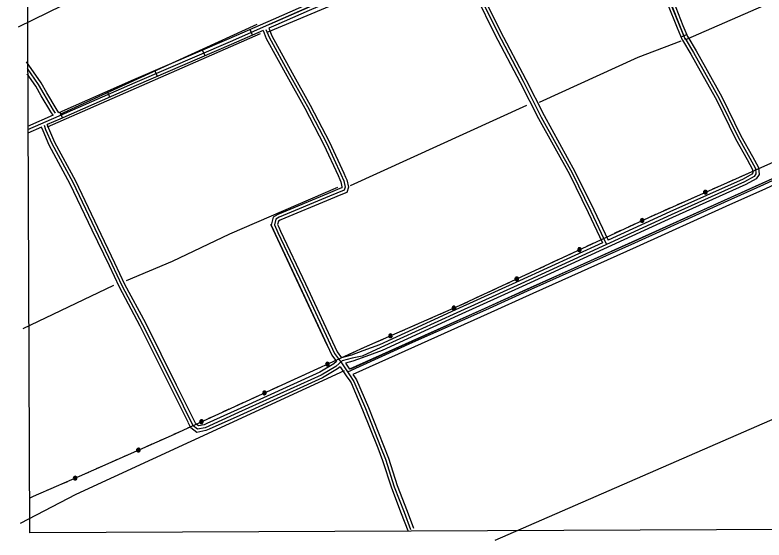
# Model space of a CAD drawing. Extents: x 3419139 to 3457078, y 540382 to 565875.
# Drawn here: x 3423201 to 3426815, y 545738 to 548273 of the extents above; entities that cross this region are included whole.
import ezdxf

# ---------------------------------------------------------------- set-up
doc = ezdxf.new("R2010")
doc.units = 0
for name, color, linetype in [('V-GRID-FRAM', 7, 'Continuous'), ('V-ROAD-CNTR', 7, 'Continuous'), ('V-TOPO-SHOR', 7, 'Continuous'), ('V-UTIL-LINE', 7, 'Continuous')]:
    doc.layers.add(name, color=color, linetype=linetype)

msp = doc.modelspace()

# ---------------------------------------------------------------- linework, layer by layer
at = {"layer": 'V-GRID-FRAM'}
msp.add_lwpolyline([(3423200.9, 563955.1), (3454837.9, 564093.1), (3454925.2, 545910.2), (3423272.3, 545772.1), (3423200.9, 563955.1)], dxfattribs=at)
at = {"layer": 'V-ROAD-CNTR'}
for p, q in [((3424347.3, 548175.3), (3424335.3, 548202.8)), ((3426442.4, 548178.2), (3426414.7, 548166.6)), ((3424117.9, 548075.7), (3424106.1, 548103.3)), ((3423888.4, 547976.8), (3423876.5, 548004.3)), ((3423659.3, 547876.9), (3423647.2, 547904.3)), ((3423430.5, 547776.2), (3423418.4, 547803.6))]:
    msp.add_line(p, q, dxfattribs=at)
for points in [[(3425984.1, 549578.6), (3425984.6, 549531.2), (3425996.5, 549488.5), (3426024.1, 549419), (3426072.8, 549317.3), (3426119.4, 549233.1), (3426171.4, 549144.9), (3426202.3, 549080.4), (3426249.5, 548976.9), (3426332.5, 548807.4), (3426389.2, 548703.7), (3426401.7, 548658.9), (3426401.3, 548633.2), (3426388.6, 548618.2), (3426352.5, 548598.9), (3426322.9, 548589.9), (3426305.3, 548580.4), (3426288.3, 548560.5), (3426290.4, 548526.4), (3426313.3, 548466), (3426363.7, 548333.1), (3426410.1, 548216.5), (3426433.8, 548160), (3426434.3, 548159.1)], [(3425999.1, 549576.6), (3425999.6, 549533.3), (3426010.7, 549493.3), (3426037.9, 549425), (3426086.2, 549324.1), (3426132.4, 549240.5), (3426184.6, 549152), (3426215.9, 549086.8), (3426263, 548983.3), (3426345.8, 548814.3), (3426403.2, 548709.4), (3426416.7, 548660.8), (3426416.2, 548627.6), (3426398.2, 548606.4), (3426358.3, 548585), (3426328.7, 548575.9), (3426314.9, 548568.5), (3426303.7, 548555.4), (3426305.2, 548529.6), (3426327.3, 548471.3), (3426377.7, 548338.6), (3426424, 548222.2), (3426447.3, 548166.5), (3426447.4, 548166.4)], [(3426195.4, 549052.4), (3426173.4, 549040.3), (3426032.3, 548974.2), (3425841.2, 548894.2), (3425726.8, 548848.3), (3425657, 548816), (3425610.1, 548787.6), (3425540.2, 548734.2), (3425475.3, 548690.1), (3425402.9, 548648.1), (3425339.2, 548617.9), (3425231.6, 548576.5), (3424921.1, 548441.1), (3424614.1, 548308.7), (3424452.8, 548237.9), (3424238.7, 548144.2), (3423779, 547946), (3423411.9, 547784.4), (3423262.1, 547718.5)], [(3426191.8, 549067.6), (3426166.6, 549053.6), (3426026.3, 548988), (3425835.5, 548908.1), (3425720.8, 548862.1), (3425649.9, 548829.3), (3425601.7, 548800), (3425531.4, 548746.4), (3425467.3, 548702.8), (3425395.9, 548661.4), (3425333.3, 548631.7), (3425225.9, 548590.4), (3424915.1, 548454.9), (3424608.1, 548322.5), (3424446.8, 548251.6), (3424232.7, 548157.9), (3423773, 547959.7), (3423413, 547801.3)], [(3426204.2, 549040.1), (3426235.9, 548970.5), (3426319.2, 548800.5), (3426375.2, 548698.1), (3426386.6, 548656.9), (3426386.3, 548638.8), (3426379, 548630.1), (3426346.7, 548612.8), (3426317.1, 548603.8), (3426295.7, 548592.3), (3426273, 548565.7), (3426275.5, 548523.2), (3426299.3, 548460.7), (3426349.7, 548327.7), (3426396.2, 548210.8), (3426420.3, 548153.4), (3426421.1, 548151.8)], [(3425322, 548611.2), (3425350.6, 548551.5), (3425528.8, 548189.4), (3425652.4, 547954), (3425740.5, 547780.4), (3425889.3, 547511), (3425980.1, 547325.2), (3426055.7, 547165.4)], [(3425314.4, 548592.3), (3425237.3, 548562.6), (3424927.1, 548427.4), (3424620.1, 548294.9), (3424458.8, 548224.1), (3424425.2, 548209.4)], [(3425314.4, 548592.3), (3425337.1, 548544.9), (3425515.4, 548182.6), (3425639.1, 547947.1), (3425727.3, 547773.4), (3425876, 547504.1), (3425966.6, 547318.7), (3426035.7, 547172.7)], [(3425342.6, 548602.9), (3425364.1, 548558), (3425542.2, 548196.2), (3425665.7, 547960.9), (3425753.8, 547787.4), (3425902.6, 547518), (3425993.6, 547331.7), (3426063, 547185.3)], [(3428558.6, 548270.6), (3428379.1, 548184.4), (3428018.8, 548024.4), (3427737, 547891.9), (3427479.2, 547770.5), (3427101.2, 547595.3), (3426809.2, 547461.3), (3426619, 547376), (3426186.4, 547179.5), (3425687, 546955.5), (3425467.6, 546855.9), (3425116.2, 546698.6), (3424815, 546562.1)], [(3428573.6, 548244.7), (3428391.7, 548157.2), (3428031.2, 547997.1), (3427749.8, 547864.8), (3427491.9, 547743.3), (3427113.8, 547568.1), (3426821.6, 547434), (3426631.4, 547348.7), (3426198.7, 547152.1), (3425699.3, 546928.1), (3425479.9, 546828.6), (3425128.5, 546671.3), (3424831.9, 546536.9)], [(3424397.7, 548197.4), (3424244.7, 548130.4), (3423785, 547932.2), (3423417.9, 547770.6), (3423357, 547743.9)], [(3424397.7, 548197.4), (3424413.1, 548159.1), (3424512.9, 547978.8), (3424599, 547823.3), (3424691.5, 547645.4), (3424760.1, 547497.9), (3424768.3, 547478.2)], [(3424411.7, 548202.6), (3424426.7, 548165.6), (3424526.1, 547986.1), (3424612.2, 547830.4), (3424704.9, 547652), (3424773.8, 547504), (3424787.1, 547471.9), (3424794, 547442.4), (3424789.7, 547427.6), (3424717.9, 547397.7), (3424476.4, 547296.8), (3424459.4, 547286.7), (3424452.6, 547259.4), (3424469.3, 547222.9), (3424589.6, 546968.3), (3424742.6, 546638), (3424776.2, 546593.4), (3424815.3, 546534.7), (3424836.3, 546503.7), (3424892.2, 546372.3), (3424965.1, 546188.3), (3424988.3, 546127.4), (3425031.3, 545995.2), (3425078.8, 545871.5), (3425110, 545788.9)], [(3424425.2, 548209.4), (3424440.3, 548172.1), (3424539.2, 547993.4), (3424625.4, 547837.5), (3424718.4, 547658.7), (3424787.6, 547510), (3424795.7, 547490.5)], [(3426434.3, 548159.1), (3426474.5, 548091.6), (3426520.4, 548011.6), (3426598.5, 547870.5), (3426690.7, 547682.6), (3426746.3, 547582.2), (3426773.6, 547532.2), (3426776, 547506.1), (3426766.9, 547493.2), (3426720.7, 547467.6), (3426366.6, 547308.4), (3425642.3, 546975.2), (3425333, 546834.8), (3424965.7, 546667.1), (3424875.7, 546625.9), (3424828.1, 546615.4), (3424780.4, 546603), (3424748.9, 546576), (3424678.2, 546534.4), (3424279.8, 546352.9), (3424118, 546280.2), (3424082.3, 546272.9), (3424061.1, 546288.8), (3423967.6, 546478.5), (3423818.4, 546777.2), (3423718.3, 546965.5), (3423669.7, 547068.2), (3423587.2, 547240.9), (3423481.1, 547463.6), (3423379.8, 547650.6), (3423350.2, 547719.1), (3423342.9, 547738.8)], [(3426447.2, 548166.8), (3426487.4, 548099.2), (3426533.4, 548018.9), (3426611.8, 547877.4), (3426704, 547689.5), (3426759.4, 547589.4), (3426788.3, 547536.6), (3426791.4, 547502), (3426777.3, 547481.7), (3426727.5, 547454.2), (3426372.8, 547294.8), (3425648.5, 546961.6), (3425339.2, 546821.2), (3424971.9, 546653.5), (3424875.7, 546617.1), (3424831.6, 546600.9), (3424795.5, 546591.4)], [(3426421.4, 548151.4), (3426461.5, 548084.1), (3426507.3, 548004.2), (3426585.2, 547863.5), (3426677.4, 547675.7), (3426733.2, 547574.9), (3426759, 547527.7), (3426760.6, 547510.2), (3426756.6, 547504.6), (3426714, 547481), (3426360.3, 547322.1), (3426063, 547185.3)], [(3423413, 547801.3), (3423400, 547821.3), (3423354, 547897.5), (3423327.5, 547945.4), (3423257, 548046.7)], [(3423396.6, 547799), (3423387.3, 547813.3), (3423341, 547890), (3423314.8, 547937.5), (3423261, 548014.7)], [(3423385.2, 547789), (3423374.6, 547805.4), (3423328, 547882.5), (3423302, 547929.5), (3423260.2, 547989.6)], [(3423385.2, 547789), (3423262.1, 547734.9)], [(3424065, 546314.8), (3423981, 546485.1), (3423831.8, 546784.1), (3423731.7, 546972.2), (3423683.3, 547074.7), (3423600.8, 547247.3), (3423494.4, 547470.4), (3423393.3, 547657.2), (3423364.1, 547724.6), (3423357, 547743.9)], [(3423329.5, 547731.8), (3423262.2, 547702.2)], [(3424037.4, 546302.9), (3423954.1, 546471.8), (3423805.1, 546770.3), (3423704.9, 546958.8), (3423656.2, 547061.8), (3423573.7, 547234.4), (3423467.7, 547456.8), (3423366.3, 547644.1), (3423336.2, 547713.5), (3423329.5, 547731.8)], [(3427104.6, 547587.6), (3426812.4, 547453.5), (3426622.2, 547368.3), (3426189.6, 547171.7), (3425690.2, 546947.7), (3425470.8, 546848.2), (3425119.4, 546690.9), (3424805.9, 546548.8), (3424807, 546547.5)], [(3424795.7, 547490.5), (3424801.5, 547476.5), (3424809.5, 547441.9), (3424802.2, 547416.5), (3424773.3, 547404.5)], [(3424768.3, 547478.2), (3424772.8, 547467.3), (3424778.5, 547442.8), (3424777.3, 547438.7), (3424769.1, 547435.3)], [(3424769.1, 547435.3), (3424712.2, 547411.6), (3424469.7, 547310.2), (3424469.3, 547310)], [(3424773.3, 547404.5), (3424723.7, 547383.9), (3424483.2, 547283.3), (3424481, 547282)], [(3424469.3, 547310), (3424446.4, 547296.5), (3424436.8, 547258), (3424448.1, 547233.2)], [(3424480.6, 547281.8), (3424472.5, 547277), (3424468.4, 547260.9), (3424474.1, 547248.6)], [(3424474.1, 547248.6), (3424482.9, 547229.3), (3424603.2, 546974.7), (3424755.5, 546645.7), (3424776.7, 546617.5)], [(3424448.1, 547233.2), (3424455.7, 547216.6), (3424576, 546961.9), (3424729.6, 546630.2), (3424753, 546599.3)], [(3426035.7, 547172.7), (3425636, 546988.8), (3425326.7, 546848.5), (3424959.5, 546680.8), (3424879.4, 546651.2), (3424824.6, 546630), (3424776.7, 546617.5)], [(3424753, 546599.3), (3424740.1, 546588.3), (3424671.3, 546547.7), (3424273.6, 546366.6), (3424126.4, 546300.4)], [(3424795.5, 546591.4), (3424815, 546562.1)], [(3424770.5, 546574.8), (3424757.7, 546563.8), (3424685.2, 546521.1), (3424286, 546339.3), (3424138.6, 546273)], [(3424770.5, 546574.8), (3424802.9, 546526.3), (3424813, 546511.4)], [(3424831.9, 546536.9), (3424839.1, 546526.4)], [(3424839.1, 546526.4), (3424849.5, 546510.9), (3424906.1, 546378), (3424979.1, 546193.7), (3425002.5, 546132.4), (3425045.5, 546000.2), (3425092.8, 545876.9), (3425124, 545794.2)], [(3424813, 546511.4), (3424823.1, 546496.5), (3424878.3, 546366.6), (3424951.1, 546182.9), (3424974.2, 546122.4), (3425017.2, 545990.2), (3425064.8, 545866.2), (3425096, 545783.6)], [(3424138.6, 546273), (3424122.6, 546265.9), (3424078.7, 546256.8), (3424049.3, 546278.9), (3424038.2, 546301.4)], [(3424126.4, 546300.4), (3424113.3, 546294.6), (3424085.9, 546288.9), (3424073, 546298.6), (3424065, 546314.8)]]:
    msp.add_lwpolyline(points, dxfattribs=at)
at = {"layer": 'V-TOPO-SHOR'}
for p, q in [((3424430.8, 548229.5), (3425297.2, 548609.7)), ((3424423.3, 548191.1), (3425320.4, 548571.4)), ((3423418.7, 547794.9), (3424369.4, 548229.3)), ((3423357.5, 547733.2), (3424384.9, 548183.2)), ((3425669.3, 547835.5), (3424818.3, 547447.7)), ((3424706.5, 546679), (3424435.1, 547261.6)), ((3423675.8, 546966.4), (3423238.9, 546757.1))]:
    msp.add_line(p, q, dxfattribs=at)
for points in [[(3423217.1, 548216.6), (3424627.6, 548906.4), (3425961.5, 549549.8)], [(3427501.9, 548619.3), (3426436.1, 548153.8), (3426343, 548383.8)], [(3426413.1, 548146), (3426206.1, 548068.3), (3425730.7, 547851.1)], [(3424822.2, 546564.3), (3425765.2, 546990.9), (3427482.6, 547766.6), (3427661.6, 547862.5)], [(3424756.9, 547439.7), (3424235.5, 547214.7), (3423959.6, 547082.9), (3423737.2, 546989.7)], [(3425517.2, 545737.7), (3426943.3, 546358.4), (3427832.7, 546754.1), (3428852.4, 547196.4)], [(3423227.6, 545819.8), (3423495.9, 545959.3), (3424791.5, 546556.5)]]:
    msp.add_lwpolyline(points, dxfattribs=at)
at = {"layer": 'V-UTIL-LINE'}
for points in [[(3423271.7, 545940.4), (3423290.9, 545949.3), (3423512.3, 546045.8), (3423956, 546243.1), (3424661.6, 546565.3), (3424887.3, 546669), (3425345.4, 546869.5), (3426259, 547295.8), (3426725.3, 547502.7), (3427408.7, 547808.2), (3428092.5, 548122.2), (3428546.3, 548321.2), (3428869, 548466.2), (3430890.9, 549372.8), (3432045.4, 549888.5), (3432955.3, 550306), (3434102.7, 550826.1), (3435032.4, 551249.8), (3436899.7, 552058.7)], [(3426770.8, 547523), (3426801.9, 547536.9)], [(3426703.3, 547492.9), (3426725.3, 547502.7), (3426734.3, 547506.7)], [(3426635.6, 547462.9), (3426666.7, 547476.7)], [(3426532.3, 547417.1), (3426529.9, 547418.6), (3426530, 547416.2), (3426532.4, 547414.9), (3426534.9, 547416.3), (3426533.7, 547419.5), (3426529.4, 547421.3), (3426526.6, 547418.1), (3426527.3, 547413.3), (3426531.5, 547411.4), (3426535.8, 547412.3), (3426538, 547416.6), (3426536.1, 547421.8), (3426528.7, 547425.3), (3426525.8, 547423.3), (3426523.9, 547420.3), (3426523.3, 547416.8), (3426524.1, 547413.4), (3426526.1, 547410.5), (3426529.1, 547408.7), (3426532.6, 547408.1), (3426536, 547408.8), (3426538.9, 547410.9), (3426540.7, 547413.8), (3426541.3, 547417.3), (3426540.6, 547420.7), (3426538.5, 547423.6), (3426535.6, 547425.5), (3426532.1, 547426.1), (3426528.7, 547425.3)], [(3426568, 547432.9), (3426599.1, 547446.7)], [(3426465.6, 547387.4), (3426496.7, 547401.2)], [(3426398, 547357.4), (3426429, 547371.2)], [(3426262.7, 547297.4), (3426293.8, 547311.2)], [(3426330.3, 547327.4), (3426361.4, 547341.2)], [(3426227.3, 547281), (3426224.8, 547282.4), (3426225, 547280.1), (3426227.4, 547278.8), (3426229.9, 547280.3), (3426228.7, 547283.4), (3426224.3, 547285.2), (3426221.5, 547281.9), (3426222.3, 547277.1), (3426226.6, 547275.3), (3426230.9, 547276.3), (3426233, 547280.7), (3426231, 547285.8), (3426223.5, 547289.1), (3426220.7, 547287.1), (3426218.9, 547284), (3426218.3, 547280.6), (3426219.2, 547277.2), (3426221.2, 547274.3), (3426224.3, 547272.5), (3426227.7, 547272), (3426231.1, 547272.8), (3426234, 547274.9), (3426235.8, 547277.9), (3426236.3, 547281.4), (3426235.5, 547284.8), (3426233.4, 547287.6), (3426230.4, 547289.4), (3426226.9, 547290), (3426223.5, 547289.1)], [(3426161.2, 547250.1), (3426192, 547264.5)], [(3426027, 547187.5), (3426057.9, 547201.9)], [(3426094.1, 547218.8), (3426124.9, 547233.2)], [(3425960, 547156.2), (3425990.8, 547170.6)], [(3425924.7, 547139.8), (3425922.2, 547141.2), (3425922.4, 547138.9), (3425924.8, 547137.6), (3425927.3, 547139.1), (3425926, 547142.2), (3425921.6, 547143.9), (3425918.8, 547140.7), (3425919.7, 547135.9), (3425923.9, 547134.1), (3425928.2, 547135.1), (3425930.3, 547139.4), (3425928.3, 547144.6), (3425920.8, 547147.9), (3425918, 547145.8), (3425916.2, 547142.8), (3425915.7, 547139.4), (3425916.5, 547135.9), (3425918.6, 547133.1), (3425921.6, 547131.3), (3425925, 547130.8), (3425928.5, 547131.6), (3425931.3, 547133.7), (3425933.1, 547136.7), (3425933.6, 547140.1), (3425932.8, 547143.6), (3425930.7, 547146.4), (3425927.7, 547148.2), (3425924.3, 547148.7), (3425920.8, 547147.9)], [(3425858.5, 547108.9), (3425889.3, 547123.3)], [(3425724.4, 547046.3), (3425755.2, 547060.7)], [(3425791.4, 547077.6), (3425822.2, 547092)], [(3425657.3, 547015), (3425688.1, 547029.4)], [(3425622, 546998.5), (3425619.5, 547000), (3425619.7, 546997.7), (3425622.1, 546996.3), (3425624.6, 546997.9), (3425623.3, 547001), (3425618.9, 547002.7), (3425616.2, 546999.5), (3425617, 546994.7), (3425621.2, 546992.9), (3425625.6, 546993.9), (3425627.6, 546998.2), (3425625.6, 547003.3), (3425618.2, 547006.7), (3425615.3, 547004.6), (3425613.5, 547001.6), (3425613, 546998.1), (3425613.8, 546994.7), (3425615.9, 546991.9), (3425618.9, 546990.1), (3425622.4, 546989.5), (3425625.8, 546990.4), (3425628.6, 546992.5), (3425630.4, 546995.5), (3425631, 546998.9), (3425630.1, 547002.3), (3425628.1, 547005.2), (3425625.1, 547007), (3425621.6, 547007.5), (3425618.2, 547006.7)], [(3425488.8, 546936.4), (3425519.6, 546950.8)], [(3425555.8, 546967.7), (3425586.6, 546982)], [(3425421.7, 546905.1), (3425452.5, 546919.5)], [(3425354.6, 546873.8), (3425385.4, 546888.2)], [(3425252.1, 546828.7), (3425283.3, 546842.3)], [(3425319, 546857.9), (3425316.6, 546859.5), (3425316.7, 546857.1), (3425319.1, 546855.8), (3425321.6, 546857.2), (3425320.4, 546860.4), (3425316.1, 546862.2), (3425313.2, 546859), (3425313.9, 546854.2), (3425318.1, 546852.3), (3425322.5, 546853.2), (3425324.7, 546857.5), (3425322.8, 546862.7), (3425315.4, 546866.2), (3425312.5, 546864.2), (3425310.6, 546861.2), (3425310, 546857.8), (3425310.8, 546854.3), (3425312.8, 546851.5), (3425315.7, 546849.6), (3425319.2, 546849), (3425322.6, 546849.7), (3425325.5, 546851.7), (3425327.4, 546854.7), (3425328, 546858.1), (3425327.3, 546861.6), (3425325.3, 546864.4), (3425322.3, 546866.3), (3425318.8, 546866.9), (3425315.4, 546866.2)], [(3425184.3, 546799), (3425215.5, 546812.6)], [(3425116.6, 546769.3), (3425147.7, 546783)], [(3425013, 546724), (3425010.6, 546725.5), (3425010.7, 546723.2), (3425013.1, 546721.8), (3425015.6, 546723.3), (3425014.4, 546726.5), (3425010.1, 546728.3), (3425007.3, 546725.1), (3425008, 546720.3), (3425012.1, 546718.4), (3425016.5, 546719.3), (3425018.7, 546723.6), (3425016.8, 546728.7), (3425009.4, 546732.3), (3425006.5, 546730.3), (3425004.7, 546727.3), (3425004, 546723.9), (3425004.8, 546720.4), (3425006.8, 546717.5), (3425009.8, 546715.7), (3425013.2, 546715), (3425016.6, 546715.8), (3425019.5, 546717.8), (3425021.4, 546720.8), (3425022, 546724.2), (3425021.3, 546727.6), (3425019.3, 546730.5), (3425016.3, 546732.4), (3425012.9, 546733), (3425009.4, 546732.3)], [(3425048.8, 546739.7), (3425079.9, 546753.3)], [(3424946.2, 546694.8), (3424977.3, 546708.4)], [(3424878.4, 546664.9), (3424887.3, 546669), (3424909.5, 546678.7)], [(3424811.2, 546634.1), (3424842.1, 546648.2)], [(3424708.5, 546586.9), (3424706, 546588.4), (3424706.2, 546586), (3424708.6, 546584.7), (3424711.1, 546586.2), (3424709.8, 546589.4), (3424705.5, 546591.1), (3424702.7, 546587.9), (3424703.5, 546583.1), (3424707.7, 546581.3), (3424712.1, 546582.2), (3424714.2, 546586.5), (3424712.2, 546591.7), (3424704.7, 546595.1), (3424701.9, 546593), (3424700.1, 546590), (3424699.5, 546586.6), (3424700.3, 546583.1), (3424702.4, 546580.3), (3424705.4, 546578.5), (3424708.8, 546577.9), (3424712.3, 546578.7), (3424715.1, 546580.8), (3424716.9, 546583.8), (3424717.5, 546587.2), (3424716.7, 546590.7), (3424714.6, 546593.5), (3424711.6, 546595.3), (3424708.2, 546595.9), (3424704.7, 546595.1)], [(3424743.9, 546603.2), (3424774.8, 546617.4)], [(3424642.1, 546556.5), (3424661.6, 546565.3), (3424673.1, 546570.6)], [(3424574.8, 546525.7), (3424605.8, 546539.9)], [(3424440.2, 546464.3), (3424471.1, 546478.4)], [(3424507.5, 546495), (3424538.4, 546509.1)], [(3424404.7, 546448.1), (3424402.3, 546449.5), (3424402.4, 546447.2), (3424404.8, 546445.9), (3424407.3, 546447.4), (3424406.1, 546450.5), (3424401.7, 546452.3), (3424398.9, 546449), (3424399.7, 546444.2), (3424403.9, 546442.4), (3424408.3, 546443.4), (3424410.4, 546447.7), (3424408.4, 546452.8), (3424401, 546456.2), (3424398.1, 546454.2), (3424396.3, 546451.2), (3424395.7, 546447.7), (3424396.5, 546444.3), (3424398.6, 546441.5), (3424401.6, 546439.6), (3424405.1, 546439.1), (3424408.5, 546439.9), (3424411.3, 546441.9), (3424413.2, 546444.9), (3424413.7, 546448.4), (3424412.9, 546451.8), (3424410.9, 546454.6), (3424407.9, 546456.5), (3424404.4, 546457), (3424401, 546456.2)], [(3424338.3, 546417.7), (3424369.3, 546431.9)], [(3424203.7, 546356.2), (3424234.6, 546370.4)], [(3424271, 546387), (3424301.9, 546401.1)], [(3424136.4, 546325.5), (3424167.3, 546339.6)], [(3424100.9, 546309.3), (3424098.4, 546310.8), (3424098.6, 546308.5), (3424101, 546307.1), (3424103.5, 546308.6), (3424102.3, 546311.8), (3424097.9, 546313.5), (3424095.1, 546310.3), (3424095.9, 546305.5), (3424100.1, 546303.7), (3424104.5, 546304.6), (3424106.6, 546308.9), (3424104.6, 546314.1), (3424097.2, 546317.5), (3424094.3, 546315.4), (3424092.5, 546312.5), (3424091.9, 546309), (3424092.7, 546305.6), (3424094.8, 546302.7), (3424097.8, 546300.9), (3424101.2, 546300.3), (3424104.7, 546301.1), (3424107.5, 546303.2), (3424109.3, 546306.2), (3424109.9, 546309.6), (3424109.1, 546313), (3424107, 546315.9), (3424104.1, 546317.7), (3424100.6, 546318.3), (3424097.2, 546317.5)], [(3423967.2, 546248.2), (3423998.1, 546262.4)], [(3424034.5, 546279), (3424065.4, 546293.1)], [(3423899.6, 546218.1), (3423930.7, 546231.9)], [(3423832, 546188), (3423863.1, 546201.8)], [(3423729.7, 546142.5), (3423760.7, 546156.3)], [(3423796.4, 546172.2), (3423793.9, 546173.6), (3423794.1, 546171.3), (3423796.5, 546170), (3423799, 546171.4), (3423797.7, 546174.6), (3423793.4, 546176.4), (3423790.6, 546173.2), (3423791.3, 546168.4), (3423795.5, 546166.5), (3423799.9, 546167.4), (3423802, 546171.7), (3423800.1, 546176.9), (3423792.7, 546180.4), (3423789.9, 546178.3), (3423788, 546175.4), (3423787.4, 546171.9), (3423788.2, 546168.5), (3423790.2, 546165.6), (3423793.2, 546163.8), (3423796.6, 546163.2), (3423800, 546163.9), (3423802.9, 546166), (3423804.8, 546168.9), (3423805.4, 546172.4), (3423804.6, 546175.8), (3423802.6, 546178.7), (3423799.6, 546180.6), (3423796.2, 546181.1), (3423792.7, 546180.4)], [(3423662.1, 546112.4), (3423693.1, 546126.2)], [(3423594.4, 546082.4), (3423625.5, 546096.2)], [(3423491.1, 546036.6), (3423488.7, 546038.1), (3423488.8, 546035.8), (3423491.2, 546034.4), (3423493.7, 546035.9), (3423492.5, 546039), (3423488.2, 546040.9), (3423485.3, 546037.7), (3423486, 546032.9), (3423490.2, 546031), (3423494.6, 546031.8), (3423496.8, 546036.1), (3423494.9, 546041.3), (3423487.5, 546044.9), (3423484.6, 546042.9), (3423482.7, 546039.9), (3423482.1, 546036.4), (3423482.9, 546033), (3423484.9, 546030.1), (3423487.8, 546028.2), (3423491.3, 546027.6), (3423494.7, 546028.4), (3423497.6, 546030.4), (3423499.5, 546033.3), (3423500.1, 546036.8), (3423499.4, 546040.2), (3423497.4, 546043.1), (3423494.4, 546045), (3423491, 546045.6), (3423487.5, 546044.9)], [(3423526.8, 546052.3), (3423557.9, 546066.1)], [(3423424.2, 546007.4), (3423455.4, 546021)], [(3423356.4, 545977.9), (3423387.5, 545991.5)], [(3423288.6, 545948.3), (3423290.9, 545949.3), (3423319.7, 545961.9)]]:
    msp.add_lwpolyline(points, dxfattribs=at)

doc.saveas('drawing.dxf')
